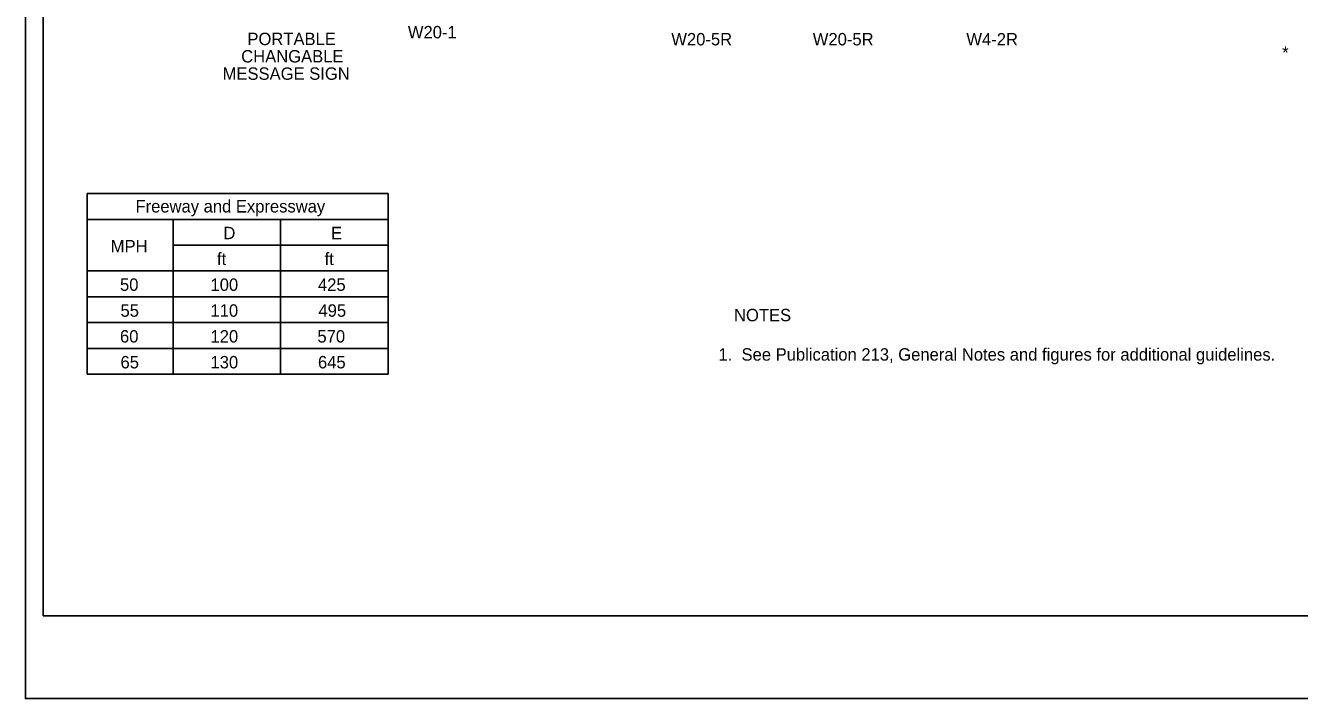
# Model space of a CAD drawing. Extents: x -14145 to -13521, y 30244 to 30661.
# Drawn here: x -13781.41 to -13759.83, y 30606.59 to 30617.97 of the extents above; entities that cross this region are included whole.
import ezdxf

# ---------------------------------------------------------------- set-up
doc = ezdxf.new("R2010")
doc.units = 0
for name, color, linetype in [('1', 7, 'Continuous'), ('10', 7, 'Continuous'), ('2', 7, 'Continuous'), ('3', 7, 'Continuous'), ('61', 7, 'Continuous')]:
    doc.layers.add(name, color=color, linetype=linetype)

msp = doc.modelspace()

# ---------------------------------------------------------------- linework, layer by layer
at = {"layer": '1'}
for p, q in [((-13780.363, 30612.072), (-13780.363, 30615.131)), ((-13775.262, 30615.131), (-13780.363, 30615.131)), ((-13775.262, 30612.072), (-13775.262, 30615.131)), ((-13775.262, 30614.694), (-13780.364, 30614.694)), ((-13778.906, 30612.072), (-13778.906, 30614.694)), ((-13778.906, 30612.072), (-13778.906, 30614.694)), ((-13777.084, 30612.072), (-13777.084, 30614.694)), ((-13775.262, 30614.257), (-13778.906, 30614.257)), ((-13775.262, 30613.82), (-13780.364, 30613.82)), ((-13775.262, 30613.383), (-13780.364, 30613.383)), ((-13775.262, 30612.946), (-13780.364, 30612.946)), ((-13775.262, 30612.509), (-13780.364, 30612.509)), ((-13775.262, 30612.072), (-13780.363, 30612.072))]:
    msp.add_line(p, q, dxfattribs=at)
at = {"layer": '10'}
for p, q in [((-13781.106, 30607.985), (-13781.106, 30630.555)), ((-13749.654, 30607.985), (-13781.106, 30607.985))]:
    msp.add_line(p, q, dxfattribs=at)
at = {"layer": '61'}
msp.add_lwpolyline([(-13781.406, 30632.085), (-13748.406, 30632.085), (-13748.406, 30606.585), (-13781.406, 30606.585)], close=True, dxfattribs=at)

# ---------------------------------------------------------------- texts
at = {"layer": '2'}
for s, p in [('PORTABLE', (-13777.647, 30617.643)), ('W20-1', (-13774.93, 30617.757)), ('W20-5R', (-13770.468, 30617.638)), ('W20-5R', (-13768.072, 30617.638)), ('W4-2R', (-13765.471, 30617.637)), ('*', (-13760.122, 30617.411)), ('CHANGABLE', (-13777.752, 30617.349)), ('MESSAGE SIGN', (-13778.067, 30617.056)), ('D', (-13778.054, 30614.358)), ('E', (-13776.231, 30614.358)), ('MPH', (-13779.962, 30614.134)), ('ft', (-13778.162, 30613.921)), ('ft', (-13776.34, 30613.921)), ('50', (-13779.805, 30613.484)), ('100', (-13778.272, 30613.484)), ('425', (-13776.452, 30613.484)), ('55', (-13779.796, 30613.046)), ('110', (-13778.272, 30613.046)), ('495', (-13776.444, 30613.046)), ('NOTES', (-13769.406, 30612.969)), ('60', (-13779.805, 30612.609)), ('120', (-13778.272, 30612.609)), ('570', (-13776.461, 30612.609)), ('1.  See Publication 213, General Notes and figures for additional guidelines.', (-13769.669, 30612.303)), ('65', (-13779.796, 30612.172)), ('130', (-13778.272, 30612.172)), ('645', (-13776.452, 30612.172))]:
    msp.add_text(s, height=0.21, dxfattribs=at).set_placement(p)
at = {"layer": '3'}
msp.add_text('Freeway and Expressway', height=0.20979, dxfattribs=at).set_placement((-13779.542, 30614.81))

doc.saveas('drawing.dxf')
